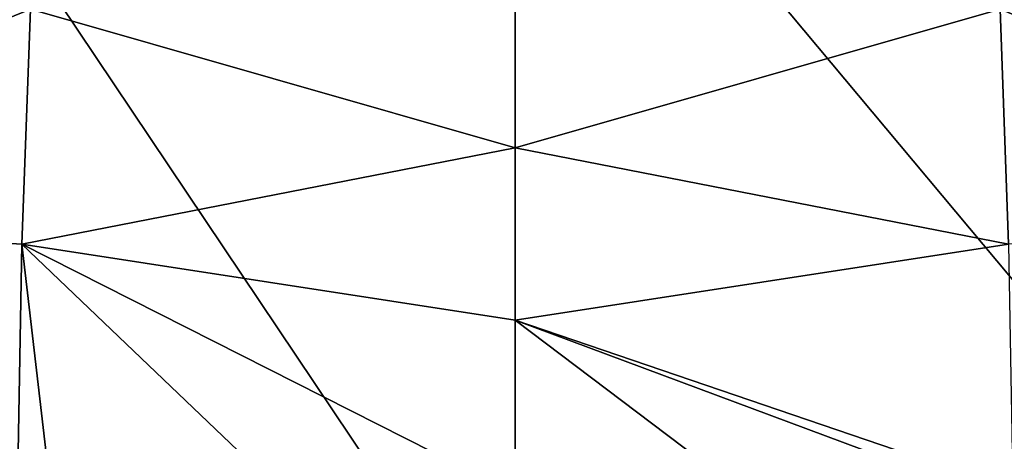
# Model space of a CAD drawing. Header units: metres. Extents: x -92 to 264, y -100 to 50.
# Tile 466 of 656: x 197.73 to 202.24, y -10.85 to -8.92. Entities that reach past the tile are written whole.
import ezdxf

# ---------------------------------------------------------------- set-up
doc = ezdxf.new("R2010")
doc.units = ezdxf.units.M
doc.layers.add('solid_21062050_01', color=7, linetype='CONTINUOUS')

msp = doc.modelspace()

# ---------------------------------------------------------------- linework, layer by layer
at = {"layer": 'solid_21062050_01'}
for points in [[(196.902649, -7.338367, 212.857666), (196.218887, -11.900517, 219.153961), (200, -11.953183, 219.300247)], [(196.902649, -7.338367, 212.857666), (200, -11.953183, 219.300247), (200, -7.380579, 212.974915)], [(203.104828, -7.339487, 212.859039), (200, -7.380579, 212.974915), (203.783691, -11.901681, 219.15538)], [(200, -7.380579, 212.974915), (200, -11.953183, 219.300247), (203.783691, -11.901681, 219.15538)], [(197.776688, -8.866979, 146.928848), (195.485153, -9.803099, 149.084305), (195.578812, -8.650116, 146.548798)], [(204.514832, -9.803102, 149.08432), (202.223312, -8.866976, 146.928848), (204.421188, -8.650124, 146.548813)], [(200, -8.720188, 146.569336), (200, -9.503737, 148.299683), (197.776688, -8.866979, 146.928848)], [(202.223312, -8.866976, 146.928848), (200, -9.503737, 148.299683), (200, -8.720188, 146.569336)], [(197.776688, -8.866979, 146.928848), (197.737213, -9.94415, 149.294205), (195.485153, -9.803099, 149.084305)], [(200, -9.503737, 148.299683), (197.737213, -9.94415, 149.294205), (197.776688, -8.866979, 146.928848)], [(202.223312, -8.866976, 146.928848), (202.262787, -9.944149, 149.294205), (200, -9.503737, 148.299683)], [(204.514832, -9.803102, 149.08432), (202.262787, -9.944149, 149.294205), (202.223312, -8.866976, 146.928848)], [(200, -9.503737, 148.299683), (200, -10.293792, 150.021179), (197.737213, -9.94415, 149.294205)], [(202.262787, -9.944149, 149.294205), (200, -10.293792, 150.021179), (200, -9.503737, 148.299683)], [(197.737213, -9.94415, 149.294205), (197.717499, -11.071135, 151.726532), (195.485153, -9.803099, 149.084305)], [(197.869141, -11.073556, 151.727661), (197.717499, -11.071135, 151.726532), (197.737213, -9.94415, 149.294205)], [(200, -10.293792, 150.021179), (200, -11.089403, 151.734085), (197.737213, -9.94415, 149.294205)], [(198.932327, -11.085698, 151.733063), (197.737213, -9.94415, 149.294205), (200, -11.089403, 151.734085)], [(198.932327, -11.085698, 151.733063), (197.869141, -11.073556, 151.727661), (197.737213, -9.94415, 149.294205)], [(202.262787, -9.944149, 149.294205), (202.28154, -11.07116, 151.726547), (200, -10.293792, 150.021179)], [(200, -10.293792, 150.021179), (202.28154, -11.07116, 151.726547), (202.095993, -11.074096, 151.727921)], [(200, -10.293792, 150.021179), (202.095993, -11.074096, 151.727921), (201.0504, -11.085824, 151.733109)], [(200, -10.293792, 150.021179), (201.0504, -11.085824, 151.733109), (200, -11.089403, 151.734085)]]:
    msp.add_3dface(points, dxfattribs=at)

doc.saveas('drawing.dxf')
